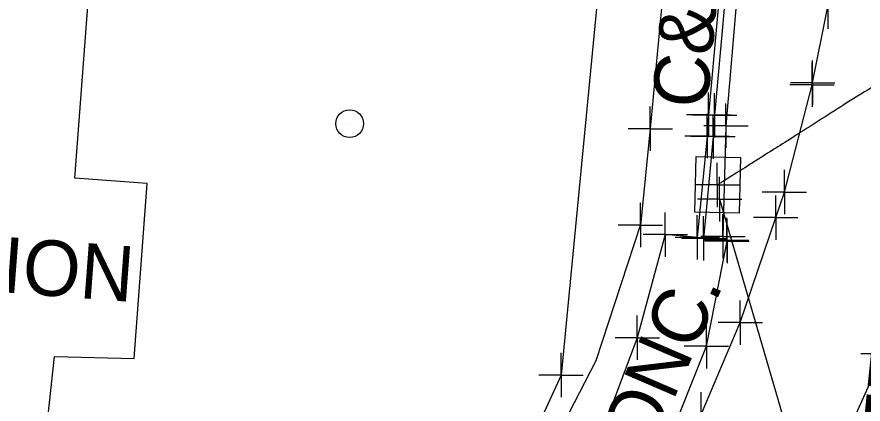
# Model space of a CAD drawing. Extents: x 0 to 1944463, y 0 to 420651.
# Drawn here: x 1942634.3 to 1942710.7, y 417966 to 418000.9 of the extents above; entities that cross this region are included whole.
import ezdxf

# ---------------------------------------------------------------- set-up
doc = ezdxf.new("R2010")
doc.units = 0
for name, color, linetype in [('SUR - DRG - Storm Sewer', 7, 'Continuous'), ('SUR - DRG - Storm Sewer - Points - Locators', 7, 'Continuous'), ('SUR - DRG - Storm Sewer Text', 7, 'Continuous'), ('SUR - DTM - Breaklines', 7, 'Continuous'), ('SUR - DTM - Breaklines - Points - Locators', 7, 'Continuous'), ('SUR - DTM - Spot Points - Locators', 7, 'Continuous'), ('SUR - NON-TRAN - Buildings', 7, 'Continuous'), ('SUR - TR-CTRL - Pavement Marking', 7, 'Continuous'), ('SUR - TR-CTRL - Pavement Marking - Points - Locators', 7, 'Continuous'), ('SUR - TRAN - Features', 7, 'Continuous'), ('SUR - TRAN - Features - Points - Locators', 7, 'Continuous'), ('SUR - TRAN - Features Text', 7, 'Continuous'), ('SUR - UTL - Water', 7, 'Continuous'), ('SUR - UTL - Water - Points - Locators', 7, 'Continuous')]:
    doc.layers.add(name, color=color, linetype=linetype)

msp = doc.modelspace()

# ---------------------------------------------------------------- linework, layer by layer
at = {"layer": 'SUR - DRG - Storm Sewer'}
msp.add_line((1942697.567, 417985.723), (1942697.567, 417985.723), dxfattribs=at)
for points in [[(1942699.512, 417983.18), (1942695.513, 417983.268), (1942695.623, 417988.266), (1942699.622, 417988.179), (1942699.512, 417983.18)], [(1942697.74, 417984.43), (1942704.94, 417959.68)]]:
    msp.add_lwpolyline(points, dxfattribs=at)
at = {"layer": 'SUR - DRG - Storm Sewer - Points - Locators'}
for p, q in [((1942697.509, 417985.72), (1942697.509, 417987.72)), ((1942697.74, 417984.43), (1942697.74, 417986.43)), ((1942697.509, 417985.72), (1942695.509, 417985.72)), ((1942697.509, 417985.72), (1942699.509, 417985.72)), ((1942697.509, 417985.72), (1942697.509, 417983.72)), ((1942697.74, 417984.43), (1942695.74, 417984.43)), ((1942697.74, 417984.43), (1942699.74, 417984.43)), ((1942697.74, 417984.43), (1942697.74, 417982.43))]:
    msp.add_line(p, q, dxfattribs=at)
at = {"layer": 'SUR - DRG - Storm Sewer Text'}
msp.add_open_spline([(1942664.95, 418075.17), (1942728.303, 418005.164), (1942697.567, 417985.723), (1942697.567, 417985.723)], degree=2, dxfattribs=at)
at = {"layer": 'SUR - DTM - Breaklines'}
msp.add_lwpolyline([(1942699.091, 418017.909), (1942698.485, 418010.676), (1942698.232, 418008.671), (1942696.738, 417992.034), (1942696.609, 417990.122), (1942695.726, 417980.981)], dxfattribs=at)
at = {"layer": 'SUR - DTM - Breaklines - Points - Locators'}
for p, q in [((1942696.738, 417992.034), (1942696.738, 417994.034)), ((1942696.738, 417992.034), (1942694.738, 417992.034)), ((1942696.609, 417990.122), (1942696.609, 417992.122)), ((1942696.738, 417992.034), (1942698.738, 417992.034)), ((1942696.738, 417992.034), (1942696.738, 417990.034)), ((1942696.609, 417990.122), (1942694.609, 417990.122)), ((1942696.609, 417990.122), (1942698.609, 417990.122)), ((1942696.609, 417990.122), (1942696.609, 417988.122)), ((1942695.726, 417980.981), (1942695.726, 417982.981)), ((1942695.726, 417980.981), (1942693.726, 417980.981)), ((1942695.726, 417980.981), (1942697.726, 417980.981)), ((1942695.726, 417980.981), (1942695.726, 417978.981))]:
    msp.add_line(p, q, dxfattribs=at)
at = {"layer": 'SUR - DTM - Spot Points - Locators'}
msp.add_line((1942664.371, 417991.222), (1942664.371, 417991.222), dxfattribs=at)
msp.add_circle((1942664.36, 417991.233), 1.25, dxfattribs=at)
at = {"layer": 'SUR - NON-TRAN - Buildings'}
msp.add_lwpolyline([(1942589.657, 417962.875), (1942635.139, 417946.3), (1942637.725, 417970.252), (1942644.899, 417970.056), (1942646.094, 417985.83), (1942639.563, 417986.325), (1942641.704, 418014.593), (1942597.094, 418014.499)], close=True, dxfattribs=at)
at = {"layer": 'SUR - TR-CTRL - Pavement Marking'}
for points in [[(1942665.913, 417922.363), (1942670.164, 417923.909), (1942674.114, 417925.872), (1942679.318, 417928.871), (1942684.604, 417932.279), (1942689.382, 417936.13), (1942694.525, 417941.14), (1942697.766, 417944.888), (1942701.955, 417950.442), (1942705.156, 417955.418), (1942708.434, 417961.464), (1942712.494, 417970.489), (1942714.857, 417977.11), (1942717.146, 417985.311), (1942718.352, 417990.527), (1942720.019, 417997.736), (1942720.824, 418003.396), (1942721.189, 418007.698)], [(1942645.587, 417933.58), (1942649.699, 417933.77), (1942653.296, 417934.12), (1942657.08, 417934.891), (1942660.635, 417935.908), (1942664.061, 417937.014), (1942668.862, 417938.918), (1942672.344, 417940.694), (1942678.623, 417944.602), (1942685.435, 417950.164), (1942689.424, 417954.288), (1942692.83, 417958.889), (1942696.065, 417965.023), (1942699.596, 417973.295), (1942702.808, 417982.765), (1942703.587, 417985.063), (1942706.084, 417994.747), (1942706.133, 417994.935), (1942707.497, 418001.805)]]:
    msp.add_lwpolyline(points, dxfattribs=at)
at = {"layer": 'SUR - TR-CTRL - Pavement Marking - Points - Locators'}
for p, q in [((1942707.497, 418001.805), (1942707.497, 417999.805)), ((1942706.084, 417994.747), (1942706.084, 417996.747)), ((1942706.133, 417994.935), (1942706.133, 417996.935)), ((1942706.084, 417994.747), (1942704.084, 417994.747)), ((1942706.133, 417994.935), (1942704.133, 417994.935)), ((1942706.084, 417994.747), (1942708.084, 417994.747)), ((1942706.084, 417994.747), (1942706.084, 417992.747)), ((1942706.133, 417994.935), (1942708.133, 417994.935)), ((1942706.133, 417994.935), (1942706.133, 417992.935)), ((1942703.587, 417985.063), (1942703.587, 417987.063)), ((1942703.587, 417985.063), (1942701.587, 417985.063)), ((1942702.808, 417982.765), (1942702.808, 417984.765)), ((1942703.587, 417985.063), (1942705.587, 417985.063)), ((1942703.587, 417985.063), (1942703.587, 417983.063)), ((1942702.808, 417982.765), (1942700.808, 417982.765)), ((1942702.808, 417982.765), (1942704.808, 417982.765)), ((1942702.808, 417982.765), (1942702.808, 417980.765)), ((1942699.596, 417973.295), (1942699.596, 417975.295)), ((1942699.596, 417973.295), (1942697.596, 417973.295)), ((1942699.596, 417973.295), (1942701.596, 417973.295)), ((1942699.596, 417973.295), (1942699.596, 417971.295)), ((1942712.494, 417970.489), (1942710.494, 417970.489)), ((1942696.065, 417965.023), (1942696.065, 417967.023))]:
    msp.add_line(p, q, dxfattribs=at)
at = {"layer": 'SUR - TRAN - Features'}
for points in [[(1942699.663, 418017.871), (1942698.998, 418010.715), (1942698.791, 418008.609), (1942697.29, 417991.994), (1942697.151, 417990.067), (1942696.285, 417980.889)], [(1942700.571, 418017.849), (1942698.313, 417991.055), (1942698.029, 417981.074)], [(1942692.737, 418013.043), (1942693.532, 418012.915), (1942691.477, 417990.781), (1942690.596, 417982.098)], [(1942681.17, 417959.383), (1942686.591, 417969.881), (1942690.596, 417982.098)], [(1942698.386, 417980.747), (1942692.832, 417981.232), (1942690.312, 417971.933), (1942687.08, 417963.343), (1942684.118, 417957.933), (1942687.733, 417954.87), (1942692.983, 417962.208), (1942696.553, 417971.171), (1942698.406, 417980.646)]]:
    msp.add_lwpolyline(points, dxfattribs=at)
at = {"layer": 'SUR - TRAN - Features - Points - Locators'}
for p, q in [((1942697.29, 417991.994), (1942697.29, 417993.994)), ((1942691.477, 417990.781), (1942691.477, 417992.781)), ((1942698.313, 417991.055), (1942698.313, 417993.055)), ((1942697.29, 417991.994), (1942695.29, 417991.994)), ((1942697.151, 417990.067), (1942697.151, 417992.067)), ((1942697.29, 417991.994), (1942699.29, 417991.994)), ((1942697.29, 417991.994), (1942697.29, 417989.994)), ((1942691.477, 417990.781), (1942689.477, 417990.781)), ((1942691.477, 417990.781), (1942693.477, 417990.781)), ((1942691.477, 417990.781), (1942691.477, 417988.781)), ((1942698.313, 417991.055), (1942696.313, 417991.055)), ((1942698.313, 417991.055), (1942700.313, 417991.055)), ((1942698.313, 417991.055), (1942698.313, 417989.055)), ((1942697.151, 417990.067), (1942695.151, 417990.067)), ((1942697.151, 417990.067), (1942699.151, 417990.067)), ((1942697.151, 417990.067), (1942697.151, 417988.067)), ((1942690.596, 417982.098), (1942690.596, 417984.098)), ((1942692.832, 417981.232), (1942692.832, 417983.232)), ((1942696.285, 417980.889), (1942696.285, 417982.889)), ((1942698.029, 417981.074), (1942698.029, 417983.074)), ((1942690.596, 417982.098), (1942688.596, 417982.098)), ((1942690.596, 417982.098), (1942692.596, 417982.098)), ((1942690.596, 417982.098), (1942690.596, 417980.098)), ((1942698.386, 417980.747), (1942698.386, 417982.747)), ((1942698.406, 417980.646), (1942698.406, 417982.646)), ((1942692.832, 417981.232), (1942690.832, 417981.232)), ((1942692.832, 417981.232), (1942694.832, 417981.232)), ((1942692.832, 417981.232), (1942692.832, 417979.232)), ((1942696.285, 417980.889), (1942694.285, 417980.889)), ((1942698.029, 417981.074), (1942696.029, 417981.074)), ((1942696.285, 417980.889), (1942698.285, 417980.889)), ((1942696.285, 417980.889), (1942696.285, 417978.889)), ((1942698.386, 417980.747), (1942696.386, 417980.747)), ((1942698.406, 417980.646), (1942696.406, 417980.646)), ((1942698.029, 417981.074), (1942700.029, 417981.074)), ((1942698.029, 417981.074), (1942698.029, 417979.074)), ((1942698.386, 417980.747), (1942700.386, 417980.747)), ((1942698.386, 417980.747), (1942698.386, 417978.747)), ((1942698.406, 417980.646), (1942700.406, 417980.646)), ((1942698.406, 417980.646), (1942698.406, 417978.646)), ((1942690.312, 417971.933), (1942690.312, 417973.933)), ((1942696.553, 417971.171), (1942696.553, 417973.171)), ((1942690.312, 417971.933), (1942688.312, 417971.933)), ((1942690.312, 417971.933), (1942692.312, 417971.933)), ((1942690.312, 417971.933), (1942690.312, 417969.933)), ((1942696.553, 417971.171), (1942694.553, 417971.171)), ((1942696.553, 417971.171), (1942698.553, 417971.171)), ((1942696.553, 417971.171), (1942696.553, 417969.171))]:
    msp.add_line(p, q, dxfattribs=at)
at = {"layer": 'SUR - UTL - Water'}
msp.add_lwpolyline([(1942685.588, 418011.249), (1942687.533, 418010.995), (1942683.43, 417968.563), (1942670.552, 417940.554)], dxfattribs=at)
at = {"layer": 'SUR - UTL - Water - Points - Locators'}
for q in [(1942683.43, 417970.563), (1942681.43, 417968.563), (1942685.43, 417968.563), (1942683.43, 417966.563)]:
    msp.add_line((1942683.43, 417968.563), q, dxfattribs=at)

# ---------------------------------------------------------------- texts
at = {"layer": 'SUR - DRG - Storm Sewer Text'}
msp.add_text('INACCESSIBLE COVERED JUNCTION', height=4.99999, rotation=264.11419, dxfattribs=at).set_placement((1942715.602, 418011.359))
at = {"layer": 'SUR - NON-TRAN - Buildings'}
msp.add_text(' CONSTRUCTION', height=4.99999, rotation=355.66782, dxfattribs=at).set_placement((1942589.149, 417979.363))
at = {"layer": 'SUR - TRAN - Features Text'}
for s, rotation, p in [('C&G', 84.8404, (1942696.613, 417992.509)), ('CONC.', 66.68809, (1942689.571, 417956.945))]:
    msp.add_text(s, height=5, rotation=rotation, dxfattribs=at).set_placement(p)

doc.saveas('drawing.dxf')
